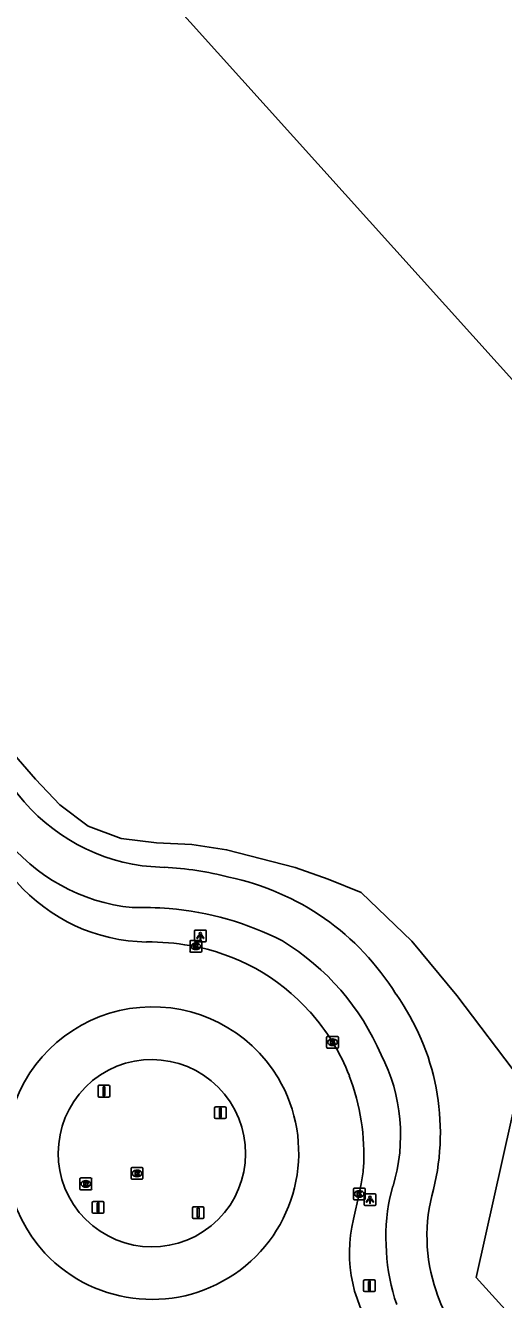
# Model space of a CAD drawing. Extents: x 156141 to 158132, y 385651 to 388399.
# Drawn here: x 156596.7 to 156637.4, y 387638.5 to 387747 of the extents above; entities that cross this region are included whole.
import ezdxf

# ---------------------------------------------------------------- set-up
doc = ezdxf.new("R2010")
doc.units = 0
for name, color, linetype in [('IMGEO_Fietspad_gesloten', 7, 'Continuous'), ('IMGEO_Groenvoorziening', 7, 'Continuous'), ('IMGEO_Hek', 7, 'Continuous'), ('IMGEO_Kolk', 7, 'Continuous'), ('IMGEO_Lichtpunt', 7, 'Continuous'), ('IMGEO_Pand', 7, 'Continuous'), ('IMGEO_Rijbaan_lokaal_gesloten', 7, 'Continuous'), ('IMGEO_Rioolput', 7, 'Continuous'), ('IMGEO_Verkeersbordpaal', 7, 'Continuous'), ('IMGEO_Verkeerseiland_gesloten', 7, 'Continuous')]:
    doc.layers.add(name, color=color, linetype=linetype)

msp = doc.modelspace()

# ---------------------------------------------------------------- linework, layer by layer
at = {"layer": 'IMGEO_Fietspad_gesloten'}
for points in [[(156606.62, 387675.42), (156608.5, 387675.29)], [(156627.72, 387647.13), (156627.99, 387648.12)]]:
    msp.add_lwpolyline(points, dxfattribs=at)
for centre, radius, start, end in [((156608.93, 387691.65), 16.4, 215.1925, 261.9191), ((156607.37, 387687.67), 15.89, 217.876, 264.2328), ((156607.41, 387649.51), 25.81, 75.1922, 87.5753), ((156609.52, 387652.9), 22.02, 31.7255, 78.244), ((156606.64, 387645.73), 26.15, 85, 91.9086), ((156606.85, 387646.18), 25.68, 62.8257, 85.3791), ((156607.49, 387650.91), 21.24, 23.3287, 58.5167), ((156611.66, 387652.67), 20.37, 346.2644, 35.4582), ((156613.5, 387652.47), 15.14, 343.296, 26.9333), ((156645.42, 387643.71), 18.03, 169.0698, 198.3635), ((156645.24, 387643.87), 14.35, 163.9965, 198.9796), ((156645.84, 387643.8), 14.9, 197.952, 222.4853)]:
    msp.add_arc(centre, radius, start, end, dxfattribs=at)
at = {"layer": 'IMGEO_Groenvoorziening'}
msp.add_lwpolyline([(156531.99, 387758.46), (156536.54, 387753.26), (156597.54, 387682.81), (156599.61, 387680.63), (156602.02, 387678.81), (156604.84, 387677.75), (156607.85, 387677.39), (156610.85, 387677.24), (156613.81, 387676.79), (156619.66, 387675.29), (156622.48, 387674.29), (156625.27, 387673.16), (156629.6, 387669.01), (156633.43, 387664.38), (156638.85, 387657.2), (156638.1, 387653.82), (156635.09, 387640.35), (156649.3, 387624.63), (156650.85, 387622.92), (156654.15, 387619.27), (156656.16, 387617.04), (156657.33, 387618.1), (156670.59, 387603.4)], dxfattribs=at)
at = {"layer": 'IMGEO_Hek'}
for points in [[(156536.54, 387753.26), (156597.54, 387682.81)], [(156656.16, 387617.04), (156654.15, 387619.27), (156650.85, 387622.92), (156649.3, 387624.63), (156635.09, 387640.35), (156638.1, 387653.82), (156638.85, 387657.2), (156633.43, 387664.38), (156629.6, 387669.01), (156625.27, 387673.16), (156622.48, 387674.29), (156619.66, 387675.29), (156613.81, 387676.79), (156610.85, 387677.24), (156607.85, 387677.39), (156604.84, 387677.75), (156602.02, 387678.81), (156599.61, 387680.63), (156597.54, 387682.81)]]:
    msp.add_lwpolyline(points, dxfattribs=at)
at = {"layer": 'IMGEO_Kolk'}
for p, q in [((156610.7, 387668.14), (156610.7, 387668.99)), ((156610.77, 387669.06), (156611.63, 387669.06)), ((156611.19, 387668.84), (156611.21, 387668.84)), ((156611.7, 387668.99), (156611.7, 387668.14)), ((156611.63, 387668.06), (156610.77, 387668.06)), ((156611.21, 387668.28), (156611.18, 387668.28)), ((156622.34, 387659.96), (156622.34, 387660.82)), ((156622.42, 387660.89), (156623.27, 387660.89)), ((156622.83, 387660.67), (156622.86, 387660.67)), ((156622.85, 387660.11), (156622.83, 387660.11)), ((156623.35, 387660.82), (156623.35, 387659.96)), ((156623.27, 387659.89), (156622.42, 387659.89)), ((156624.62, 387647.03), (156624.62, 387647.88)), ((156624.7, 387647.96), (156625.55, 387647.96)), ((156625.55, 387646.96), (156624.7, 387646.96)), ((156625.11, 387647.74), (156625.13, 387647.74)), ((156625.13, 387647.18), (156625.11, 387647.18)), ((156625.62, 387647.88), (156625.62, 387647.03))]:
    msp.add_line(p, q, dxfattribs=at)
for points in [[(156610.7, 387668.14), (156610.7, 387668.99)], [(156610.77, 387669.06), (156611.63, 387669.06)], [(156611.02, 387668.76), (156611.14, 387668.76), (156611.14, 387668.61), (156611.27, 387668.76), (156611.44, 387668.76), (156611.29, 387668.61), (156611.44, 387668.36), (156611.29, 387668.36), (156611.21, 387668.53), (156611.14, 387668.46), (156611.14, 387668.36), (156611.02, 387668.36), (156611.02, 387668.76)], [(156611.7, 387668.99), (156611.7, 387668.14)], [(156611.63, 387668.06), (156610.77, 387668.06)], [(156622.34, 387659.96), (156622.34, 387660.82)], [(156622.42, 387660.89), (156623.27, 387660.89)], [(156622.66, 387660.59), (156622.79, 387660.59), (156622.79, 387660.44), (156622.92, 387660.59), (156623.08, 387660.59), (156622.94, 387660.44), (156623.09, 387660.19), (156622.94, 387660.19), (156622.85, 387660.35), (156622.79, 387660.29), (156622.79, 387660.19), (156622.66, 387660.19), (156622.66, 387660.59)], [(156623.35, 387660.82), (156623.35, 387659.96)], [(156623.27, 387659.89), (156622.42, 387659.89)], [(156624.62, 387647.03), (156624.62, 387647.88)], [(156624.7, 387647.96), (156625.55, 387647.96)], [(156625.55, 387646.96), (156624.7, 387646.96)], [(156624.94, 387647.66), (156625.07, 387647.66), (156625.07, 387647.51), (156625.19, 387647.66), (156625.36, 387647.66), (156625.21, 387647.51), (156625.37, 387647.26), (156625.21, 387647.26), (156625.13, 387647.42), (156625.07, 387647.36), (156625.07, 387647.26), (156624.94, 387647.26), (156624.94, 387647.66)], [(156625.62, 387647.88), (156625.62, 387647.03)]]:
    msp.add_lwpolyline(points, dxfattribs=at)
for centre, start, end in [((156610.77, 387668.99), 91.552, 178.448), ((156610.77, 387668.99), 91.552, 178.448), ((156611.62, 387668.99), 1.552, 88.448), ((156611.62, 387668.99), 1.552, 88.448), ((156610.77, 387668.14), 181.552, 268.448), ((156610.77, 387668.14), 181.552, 268.448), ((156611.62, 387668.14), 271.552, 358.448), ((156611.62, 387668.14), 271.552, 358.448), ((156622.42, 387660.81), 91.552, 178.448), ((156622.42, 387660.81), 91.552, 178.448), ((156622.42, 387659.96), 181.552, 268.448), ((156622.42, 387659.96), 181.552, 268.448), ((156623.27, 387660.81), 1.552, 88.448), ((156623.27, 387660.81), 1.552, 88.448), ((156623.27, 387659.96), 271.552, 358.448), ((156623.27, 387659.96), 271.552, 358.448), ((156624.7, 387647.88), 91.552, 178.448), ((156624.7, 387647.88), 91.552, 178.448), ((156624.7, 387647.03), 181.552, 268.448), ((156624.7, 387647.03), 181.552, 268.448), ((156625.55, 387647.88), 1.552, 88.448), ((156625.55, 387647.88), 1.552, 88.448), ((156625.55, 387647.03), 271.552, 358.448), ((156625.55, 387647.03), 271.552, 358.448)]:
    msp.add_arc(centre, 0.0765, start, end, dxfattribs=at)
for centre, major_axis, ratio, start_param, end_param in [((156611.19, 387668.56), (-0.387, 0.002), 0.722429, 4.712389, 7.853982), ((156611.21, 387668.56), (-0.39, 0.002), 0.717154, 1.570796, 4.712389), ((156622.83, 387660.39), (-0.387, 0.002), 0.722429, 4.712389, 7.853982), ((156622.86, 387660.39), (-0.39, 0.002), 0.717154, 1.570796, 4.712389), ((156625.11, 387647.46), (-0.387, 0.002), 0.722429, 4.712389, 7.853982), ((156625.13, 387647.46), (-0.39, 0.002), 0.717154, 1.570796, 4.712389)]:
    msp.add_ellipse(centre, major_axis=major_axis, ratio=ratio, start_param=start_param, end_param=end_param, dxfattribs=at)
at = {"layer": 'IMGEO_Lichtpunt'}
for p, q in [((156611.08, 387669.86), (156611.08, 387669.05)), ((156611.08, 387669.86), (156611.08, 387669.05)), ((156611.99, 387669.95), (156611.18, 387669.95)), ((156611.99, 387669.95), (156611.18, 387669.95)), ((156612.08, 387669.05), (156612.08, 387669.86)), ((156612.08, 387669.05), (156612.08, 387669.86)), ((156611.18, 387668.95), (156611.99, 387668.95)), ((156611.18, 387668.95), (156611.99, 387668.95)), ((156625.53, 387647.38), (156625.53, 387646.57)), ((156625.53, 387647.38), (156625.53, 387646.57)), ((156626.44, 387647.47), (156625.63, 387647.47)), ((156626.44, 387647.47), (156625.63, 387647.47)), ((156626.53, 387646.57), (156626.53, 387647.38)), ((156626.53, 387646.57), (156626.53, 387647.38)), ((156625.63, 387646.48), (156626.44, 387646.48)), ((156625.63, 387646.48), (156626.44, 387646.48))]:
    msp.add_line(p, q, dxfattribs=at)
for points in [[(156611.46, 387669.52), (156611.5, 387669.49), (156611.31, 387669.23), (156611.27, 387669.26), (156611.46, 387669.52)], [(156611.56, 387669.47), (156611.61, 387669.47), (156611.61, 387669.15), (156611.56, 387669.15), (156611.56, 387669.47)], [(156611.67, 387669.49), (156611.71, 387669.52), (156611.89, 387669.26), (156611.86, 387669.23), (156611.67, 387669.49)], [(156625.91, 387647.04), (156625.95, 387647.01), (156625.76, 387646.75), (156625.72, 387646.78), (156625.91, 387647.04)], [(156626.01, 387646.99), (156626.06, 387646.99), (156626.06, 387646.67), (156626.01, 387646.67), (156626.01, 387646.99)], [(156626.12, 387647.01), (156626.16, 387647.04), (156626.34, 387646.78), (156626.31, 387646.75), (156626.12, 387647.01)]]:
    msp.add_lwpolyline(points, dxfattribs=at)
for centre in [(156611.58, 387669.65), (156626.03, 387647.18)]:
    msp.add_circle(centre, 0.0994, dxfattribs=at)
for centre, start, end in [((156611.18, 387669.86), 90, 180), ((156611.18, 387669.86), 90, 180), ((156611.99, 387669.86), 0, 90), ((156611.99, 387669.86), 0, 90), ((156611.18, 387669.05), 180, 270), ((156611.18, 387669.05), 180, 270), ((156611.99, 387669.05), 270, 0), ((156611.99, 387669.05), 270, 360), ((156625.63, 387647.38), 90, 180), ((156625.63, 387647.38), 90, 180), ((156626.44, 387647.38), 0, 90), ((156626.44, 387647.38), 0, 90), ((156625.63, 387646.57), 180, 270), ((156625.63, 387646.57), 180, 270), ((156626.44, 387646.57), 270, 0), ((156626.44, 387646.57), 270, 360)]:
    msp.add_arc(centre, 0.0946, start, end, dxfattribs=at)
at = {"layer": 'IMGEO_Pand'}
msp.add_lwpolyline([(156766.18, 387769.32), (156633.84, 387916.21), (156537.02, 387829.14), (156538.95, 387826.99), (156669.51, 387682.08), (156835.12, 387497.93), (156819.11, 387483.53), (156834.49, 387466.37), (156947.36, 387567.96), (156929.98, 387587.3), (156897.38, 387623.53), (156766.18, 387769.32)], dxfattribs=at)
at = {"layer": 'IMGEO_Rijbaan_lokaal_gesloten'}
msp.add_lwpolyline([(156624.64, 387645.31), (156625.12, 387647.46), (156625.29, 387648.32)], dxfattribs=at)
for centre, radius, start, end in [((156607.22, 387683.93), 15, 221.1584, 269.1641), ((156607.19, 387649.37), 19.57, 79.6747, 90.5675), ((156607.81, 387651.33), 17.53, 41.592, 80.5065), ((156607.5, 387650.92), 12.49, 30.9658, 222.845), ((156607.41, 387650.87), 18.14, 21.5319, 41.8427), ((156607.46, 387650.97), 12.5, 223.1282, 30.6826), ((156606.31, 387650.75), 19.2, 356.8743, 20.6731), ((156604.45, 387651.99), 21.16, 350.0205, 353.7892), ((156636.06, 387642.41), 11.78, 165.753, 219.3444)]:
    msp.add_arc(centre, radius, start, end, dxfattribs=at)
at = {"layer": 'IMGEO_Rioolput'}
for p, q in [((156605.68, 387648.78), (156605.68, 387649.64)), ((156605.76, 387649.71), (156606.61, 387649.71)), ((156606.17, 387649.49), (156606.2, 387649.49)), ((156606.69, 387649.64), (156606.69, 387648.78)), ((156601.32, 387647.89), (156601.32, 387648.74)), ((156601.4, 387648.82), (156602.25, 387648.82)), ((156601.81, 387648.6), (156601.84, 387648.6)), ((156601.83, 387648.04), (156601.81, 387648.04)), ((156602.32, 387648.74), (156602.32, 387647.89)), ((156606.61, 387648.71), (156605.76, 387648.71)), ((156606.19, 387648.93), (156606.17, 387648.93)), ((156602.25, 387647.82), (156601.4, 387647.82))]:
    msp.add_line(p, q, dxfattribs=at)
for points in [[(156605.68, 387648.78), (156605.68, 387649.64)], [(156605.76, 387649.71), (156606.61, 387649.71)], [(156606.27, 387649.41), (156606.02, 387649.41), (156606.02, 387649.01)], [(156606.02, 387649.01), (156606.15, 387649.01), (156606.15, 387649.17), (156606.16, 387649.17)], [(156606.2, 387649.33), (156606.15, 387649.33), (156606.15, 387649.25)], [(156606.15, 387649.25), (156606.2, 387649.25)], [(156606.2, 387649.14), (156606.27, 387649.01), (156606.41, 387649.01), (156606.35, 387649.14)], [(156606.69, 387649.64), (156606.69, 387648.78)], [(156601.32, 387647.89), (156601.32, 387648.74)], [(156601.4, 387648.82), (156602.25, 387648.82)], [(156601.91, 387648.51), (156601.66, 387648.52), (156601.66, 387648.12)], [(156601.66, 387648.12), (156601.78, 387648.12), (156601.78, 387648.28), (156601.8, 387648.28)], [(156601.84, 387648.44), (156601.78, 387648.44), (156601.78, 387648.35)], [(156601.78, 387648.35), (156601.84, 387648.35)], [(156601.84, 387648.25), (156601.91, 387648.12), (156602.05, 387648.12), (156601.99, 387648.24)], [(156602.32, 387648.74), (156602.32, 387647.89)], [(156606.61, 387648.71), (156605.76, 387648.71)], [(156602.25, 387647.82), (156601.4, 387647.82)]]:
    msp.add_lwpolyline(points, dxfattribs=at)
for centre, radius, start, end in [((156605.76, 387649.64), 0.0765, 91.552, 178.448), ((156605.76, 387649.64), 0.0765, 91.552, 178.448), ((156606.15, 387649.12), 0.0533, 26.0293, 88.6989), ((156606.2, 387649.23), 0.0964, 77.0061, 93.1865), ((156606.18, 387649.44), 0.19, 274.7715, 282.9687), ((156606.22, 387649.29), 0.0378, 276.6634, 79.6772), ((156606.27, 387649.3), 0.109, 350.3612, 89.416), ((156606.27, 387649.3), 0.112, 277.5842, 350.9817), ((156606.25, 387649.08), 0.108, 29.5134, 73.7905), ((156606.61, 387649.64), 0.0765, 1.552, 88.448), ((156606.61, 387649.64), 0.0765, 1.552, 88.448), ((156601.4, 387648.74), 0.0765, 91.552, 178.448), ((156601.4, 387648.74), 0.0765, 91.552, 178.448), ((156601.79, 387648.23), 0.0533, 26.0293, 88.6989), ((156601.84, 387648.34), 0.0964, 77.0061, 93.1865), ((156601.82, 387648.54), 0.19, 274.7715, 282.9687), ((156601.86, 387648.4), 0.0378, 276.6634, 79.6772), ((156601.91, 387648.4), 0.109, 350.3612, 89.416), ((156601.91, 387648.4), 0.112, 277.5842, 350.9817), ((156601.89, 387648.19), 0.108, 29.5134, 73.7905), ((156602.25, 387648.74), 0.0765, 1.552, 88.448), ((156602.25, 387648.74), 0.0765, 1.552, 88.448), ((156605.76, 387648.79), 0.0765, 181.552, 268.448), ((156605.76, 387648.79), 0.0765, 181.552, 268.448), ((156606.61, 387648.79), 0.0765, 271.552, 358.448), ((156606.61, 387648.79), 0.0765, 271.552, 358.448), ((156601.4, 387647.89), 0.0765, 181.552, 268.448), ((156601.4, 387647.89), 0.0765, 181.552, 268.448), ((156602.25, 387647.89), 0.0765, 271.552, 358.448), ((156602.25, 387647.89), 0.0765, 271.552, 358.448)]:
    msp.add_arc(centre, radius, start, end, dxfattribs=at)
for centre, major_axis, ratio, start_param, end_param in [((156606.17, 387649.21), (-0.387, 0.002), 0.722429, 4.712389, 7.853982), ((156606.2, 387649.21), (-0.39, 0.002), 0.717154, 1.570796, 4.712389), ((156601.81, 387648.32), (-0.387, 0.002), 0.722429, 4.712389, 7.853982), ((156601.83, 387648.32), (-0.39, 0.002), 0.717154, 1.570796, 4.712389)]:
    msp.add_ellipse(centre, major_axis=major_axis, ratio=ratio, start_param=start_param, end_param=end_param, dxfattribs=at)
at = {"layer": 'IMGEO_Verkeersbordpaal'}
for p, q in [((156602.97, 387656.72), (156603.76, 387656.72)), ((156603.76, 387656.72), (156602.97, 387656.72)), ((156602.87, 387655.82), (156602.87, 387656.62)), ((156602.87, 387656.62), (156602.87, 387655.82)), ((156603.76, 387655.72), (156602.97, 387655.72)), ((156602.97, 387655.72), (156603.76, 387655.72)), ((156603.86, 387656.62), (156603.86, 387655.82)), ((156603.86, 387655.82), (156603.86, 387656.62)), ((156612.79, 387653.98), (156612.79, 387654.78)), ((156612.79, 387654.78), (156612.79, 387653.98)), ((156612.89, 387654.88), (156613.68, 387654.88)), ((156613.68, 387654.88), (156612.89, 387654.88)), ((156613.78, 387654.78), (156613.78, 387653.98)), ((156613.78, 387653.98), (156613.78, 387654.78)), ((156613.68, 387653.88), (156612.89, 387653.88)), ((156612.89, 387653.88), (156613.68, 387653.88)), ((156602.37, 387645.91), (156602.37, 387646.71)), ((156602.37, 387646.71), (156602.37, 387645.91)), ((156602.47, 387646.81), (156603.26, 387646.81)), ((156603.26, 387646.81), (156602.47, 387646.81)), ((156603.36, 387646.71), (156603.36, 387645.91)), ((156603.36, 387645.91), (156603.36, 387646.71)), ((156610.9, 387645.46), (156610.9, 387646.26)), ((156610.9, 387646.26), (156610.9, 387645.46)), ((156611, 387646.36), (156611.79, 387646.36)), ((156611.79, 387646.36), (156611, 387646.36)), ((156611.89, 387646.26), (156611.89, 387645.46)), ((156611.89, 387645.46), (156611.89, 387646.26)), ((156603.26, 387645.81), (156602.47, 387645.81)), ((156602.47, 387645.81), (156603.26, 387645.81)), ((156611.79, 387645.36), (156611, 387645.36)), ((156611, 387645.36), (156611.79, 387645.36)), ((156625.49, 387639.24), (156625.49, 387640.04)), ((156625.49, 387640.04), (156625.49, 387639.24)), ((156625.59, 387640.14), (156626.38, 387640.14)), ((156626.38, 387640.14), (156625.59, 387640.14)), ((156626.48, 387640.04), (156626.48, 387639.24)), ((156626.48, 387639.24), (156626.48, 387640.04)), ((156626.38, 387639.14), (156625.59, 387639.14)), ((156625.59, 387639.14), (156626.38, 387639.14))]:
    msp.add_line(p, q, dxfattribs=at)
for points in [[(156603.29, 387656.6), (156603.44, 387656.6), (156603.44, 387655.85), (156603.29, 387655.85), (156603.29, 387656.6)], [(156613.21, 387654.76), (156613.36, 387654.76), (156613.36, 387654.01), (156613.21, 387654.01), (156613.21, 387654.76)], [(156602.79, 387646.68), (156602.94, 387646.68), (156602.94, 387645.93), (156602.79, 387645.93), (156602.79, 387646.68)], [(156611.32, 387646.24), (156611.47, 387646.24), (156611.47, 387645.49), (156611.32, 387645.49), (156611.32, 387646.24)], [(156625.91, 387640.01), (156626.06, 387640.01), (156626.06, 387639.26), (156625.91, 387639.26), (156625.91, 387640.01)]]:
    msp.add_lwpolyline(points, dxfattribs=at)
for centre, start, end in [((156602.97, 387656.62), 90, 180), ((156602.97, 387656.62), 90, 180), ((156603.76, 387656.62), 0, 90), ((156603.76, 387656.62), 360, 90), ((156602.97, 387655.82), 180, 270), ((156602.97, 387655.82), 180, 270), ((156603.76, 387655.82), 270, 0), ((156603.76, 387655.82), 270, 0), ((156612.89, 387654.78), 90, 180), ((156612.89, 387654.78), 90, 180), ((156613.68, 387654.78), 0, 90), ((156613.68, 387654.78), 360, 90), ((156612.89, 387653.98), 180, 270), ((156612.89, 387653.98), 180, 270), ((156613.68, 387653.98), 270, 0), ((156613.68, 387653.98), 270, 0), ((156602.47, 387646.71), 90, 180), ((156602.47, 387646.71), 90, 180), ((156602.47, 387645.91), 180, 270), ((156602.47, 387645.91), 180, 270), ((156603.26, 387646.71), 0, 90), ((156603.26, 387646.71), 360, 90), ((156603.26, 387645.91), 270, 0), ((156603.26, 387645.91), 270, 0), ((156611, 387646.26), 90, 180), ((156611, 387646.26), 90, 180), ((156611.79, 387646.26), 0, 90), ((156611.79, 387646.26), 360, 90), ((156611, 387645.46), 180, 270), ((156611, 387645.46), 180, 270), ((156611.79, 387645.46), 270, 0), ((156611.79, 387645.46), 270, 0), ((156625.59, 387640.04), 90, 180), ((156625.59, 387640.04), 90, 180), ((156626.38, 387640.04), 0, 90), ((156626.38, 387640.04), 360, 90), ((156625.59, 387639.24), 180, 270), ((156625.59, 387639.24), 180, 270), ((156626.38, 387639.24), 270, 0), ((156626.38, 387639.24), 270, 0)]:
    msp.add_arc(centre, 0.1, start, end, dxfattribs=at)
at = {"layer": 'IMGEO_Verkeerseiland_gesloten'}
for centre, start, end in [((156607.44, 387650.92), 309.2577, 129.1053), ((156607.46, 387650.94), 129.3138, 309.0492)]:
    msp.add_arc(centre, 7.99, start, end, dxfattribs=at)

doc.saveas('drawing.dxf')
